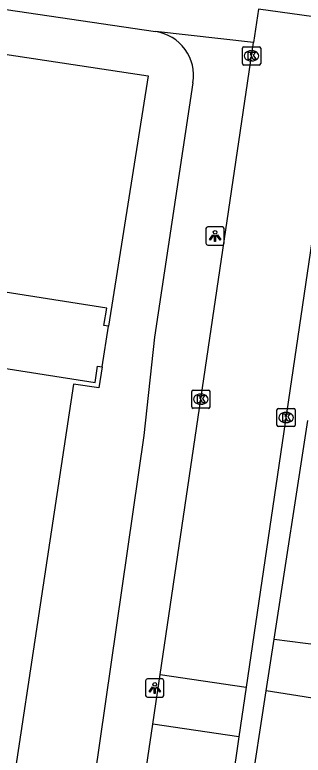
# Model space of a CAD drawing. Extents: x 163010 to 163853, y 382793 to 383982.
# Drawn here: x 163522.43 to 163538.23, y 383376.49 to 383417.14 of the extents above; entities that cross this region are included whole.
import ezdxf

# ---------------------------------------------------------------- set-up
doc = ezdxf.new("R2010")
doc.units = 0
for name, color, linetype in [('IMGEO_Groenvoorziening', 7, 'Continuous'), ('IMGEO_Kolk', 7, 'Continuous'), ('IMGEO_Lichtpunt', 7, 'Continuous'), ('IMGEO_Pand', 7, 'Continuous'), ('IMGEO_Pand_overbouw', 7, 'Continuous'), ('IMGEO_Rijbaan_lokaal_open', 7, 'Continuous'), ('IMGEO_Voetpad_open', 7, 'Continuous')]:
    doc.layers.add(name, color=color, linetype=linetype)

msp = doc.modelspace()

# ---------------------------------------------------------------- linework, layer by layer
at = {"layer": 'IMGEO_Groenvoorziening'}
msp.add_lwpolyline([(163536.638, 383382.853), (163540.93, 383382.299)], dxfattribs=at)
at = {"layer": 'IMGEO_Kolk'}
for p, q in [((163534.899, 383414.457), (163534.899, 383415.309)), ((163534.974, 383415.383), (163535.826, 383415.383)), ((163535.9, 383415.309), (163535.9, 383414.457)), ((163535.387, 383415.163), (163535.412, 383415.163)), ((163535.41, 383414.603), (163535.385, 383414.603)), ((163535.826, 383414.383), (163534.974, 383414.383)), ((163532.196, 383396.531), (163533.048, 383396.531)), ((163532.121, 383395.605), (163532.121, 383396.457)), ((163532.609, 383396.311), (163532.634, 383396.311)), ((163533.122, 383396.457), (163533.122, 383395.605)), ((163532.632, 383395.751), (163532.607, 383395.751)), ((163533.048, 383395.531), (163532.196, 383395.531)), ((163536.791, 383394.599), (163536.791, 383395.451)), ((163536.866, 383395.525), (163537.718, 383395.525)), ((163537.279, 383395.305), (163537.304, 383395.305)), ((163537.792, 383395.451), (163537.792, 383394.599)), ((163537.718, 383394.525), (163536.866, 383394.525)), ((163537.302, 383394.745), (163537.277, 383394.745))]:
    msp.add_line(p, q, dxfattribs=at)
for points in [[(163534.899, 383414.457), (163534.899, 383415.309)], [(163534.974, 383415.383), (163535.826, 383415.383)], [(163535.9, 383415.309), (163535.9, 383414.457)], [(163535.22, 383415.083), (163535.343, 383415.083), (163535.343, 383414.932), (163535.473, 383415.083), (163535.637, 383415.083), (163535.491, 383414.932), (163535.644, 383414.683), (163535.492, 383414.683), (163535.407, 383414.847), (163535.343, 383414.78), (163535.343, 383414.683), (163535.22, 383414.683), (163535.22, 383415.083)], [(163535.826, 383414.383), (163534.974, 383414.383)], [(163532.196, 383396.531), (163533.048, 383396.531)], [(163532.121, 383395.605), (163532.121, 383396.457)], [(163532.442, 383396.231), (163532.565, 383396.231), (163532.565, 383396.08), (163532.695, 383396.231), (163532.859, 383396.231), (163532.713, 383396.08), (163532.866, 383395.831), (163532.714, 383395.831), (163532.629, 383395.995), (163532.565, 383395.928), (163532.565, 383395.831), (163532.442, 383395.831), (163532.442, 383396.231)], [(163533.122, 383396.457), (163533.122, 383395.605)], [(163533.048, 383395.531), (163532.196, 383395.531)], [(163536.791, 383394.599), (163536.791, 383395.451)], [(163536.866, 383395.525), (163537.718, 383395.525)], [(163537.792, 383395.451), (163537.792, 383394.599)], [(163537.112, 383395.225), (163537.235, 383395.225), (163537.235, 383395.074), (163537.365, 383395.225), (163537.529, 383395.225), (163537.383, 383395.074), (163537.536, 383394.825), (163537.384, 383394.825), (163537.299, 383394.989), (163537.235, 383394.922), (163537.235, 383394.825), (163537.112, 383394.825), (163537.112, 383395.225)], [(163537.718, 383394.525), (163536.866, 383394.525)]]:
    msp.add_lwpolyline(points, dxfattribs=at)
for centre, start, end in [((163534.976, 383415.307), 91.552, 178.448), ((163534.976, 383415.307), 91.552, 178.448), ((163535.824, 383415.307), 1.552, 88.448), ((163535.824, 383415.307), 1.552, 88.448), ((163534.976, 383414.459), 181.552, 268.448), ((163534.976, 383414.459), 181.552, 268.448), ((163535.824, 383414.459), 271.552, 358.448), ((163535.824, 383414.459), 271.552, 358.448), ((163532.198, 383396.455), 91.552, 178.448), ((163532.198, 383396.455), 91.552, 178.448), ((163533.046, 383396.455), 1.552, 88.448), ((163533.046, 383396.455), 1.552, 88.448), ((163532.198, 383395.607), 181.552, 268.448), ((163532.198, 383395.607), 181.552, 268.448), ((163533.046, 383395.607), 271.552, 358.448), ((163533.046, 383395.607), 271.552, 358.448), ((163536.868, 383395.449), 91.552, 178.448), ((163536.868, 383395.449), 91.552, 178.448), ((163537.716, 383395.449), 1.552, 88.448), ((163537.716, 383395.449), 1.552, 88.448), ((163536.868, 383394.601), 181.552, 268.448), ((163536.868, 383394.601), 181.552, 268.448), ((163537.716, 383394.601), 271.552, 358.448), ((163537.716, 383394.601), 271.552, 358.448)]:
    msp.add_arc(centre, 0.0765, start, end, dxfattribs=at)
for centre, major_axis, ratio, start_param, end_param in [((163535.386, 383414.883), (-0.387, 0.002), 0.722429, 4.712389, 7.853982), ((163535.411, 383414.883), (-0.39, 0.002), 0.717154, 1.570796, 4.712389), ((163532.608, 383396.031), (-0.387, 0.002), 0.722429, 4.712389, 7.853982), ((163532.633, 383396.031), (-0.39, 0.002), 0.717154, 1.570796, 4.712389), ((163537.278, 383395.025), (-0.387, 0.002), 0.722429, 4.712389, 7.853982), ((163537.303, 383395.025), (-0.39, 0.002), 0.717154, 1.570796, 4.712389)]:
    msp.add_ellipse(centre, major_axis=major_axis, ratio=ratio, start_param=start_param, end_param=end_param, dxfattribs=at)
at = {"layer": 'IMGEO_Lichtpunt'}
for p, q in [((163533.803, 383405.494), (163532.995, 383405.494)), ((163533.803, 383405.494), (163532.995, 383405.494)), ((163532.901, 383405.399), (163532.901, 383404.592)), ((163532.901, 383405.399), (163532.901, 383404.592)), ((163533.897, 383404.592), (163533.897, 383405.399)), ((163533.897, 383404.592), (163533.897, 383405.399)), ((163532.995, 383404.498), (163533.803, 383404.498)), ((163532.995, 383404.498), (163533.803, 383404.498)), ((163530.497, 383380.671), (163529.689, 383380.671)), ((163530.497, 383380.671), (163529.689, 383380.671)), ((163529.595, 383380.576), (163529.595, 383379.769)), ((163529.595, 383380.576), (163529.595, 383379.769)), ((163530.591, 383379.769), (163530.591, 383380.576)), ((163530.591, 383379.769), (163530.591, 383380.576)), ((163529.689, 383379.675), (163530.497, 383379.675)), ((163529.689, 383379.675), (163530.497, 383379.675))]:
    msp.add_line(p, q, dxfattribs=at)
for points in [[(163533.275, 383405.063), (163533.314, 383405.035), (163533.126, 383404.773), (163533.088, 383404.8), (163533.275, 383405.063)], [(163533.487, 383405.035), (163533.525, 383405.062), (163533.712, 383404.8), (163533.673, 383404.772), (163533.487, 383405.035)], [(163533.377, 383405.015), (163533.424, 383405.015), (163533.424, 383404.693), (163533.377, 383404.693), (163533.377, 383405.015)], [(163529.969, 383380.24), (163530.008, 383380.212), (163529.82, 383379.95), (163529.782, 383379.977), (163529.969, 383380.24)], [(163530.071, 383380.192), (163530.118, 383380.192), (163530.118, 383379.87), (163530.071, 383379.87), (163530.071, 383380.192)], [(163530.181, 383380.212), (163530.219, 383380.239), (163530.406, 383379.977), (163530.367, 383379.949), (163530.181, 383380.212)]]:
    msp.add_lwpolyline(points, dxfattribs=at)
for centre in [(163533.4, 383405.197), (163530.094, 383380.374)]:
    msp.add_circle(centre, 0.0994, dxfattribs=at)
for centre, start, end in [((163532.995, 383405.399), 90, 180), ((163532.995, 383405.399), 90, 180), ((163533.803, 383405.399), 0, 90), ((163533.803, 383405.399), 0, 90), ((163532.995, 383404.592), 180, 270), ((163532.995, 383404.592), 180, 270), ((163533.803, 383404.592), 270, 0), ((163533.803, 383404.592), 270, 360), ((163529.689, 383380.576), 90, 180), ((163529.689, 383380.576), 90, 180), ((163530.497, 383380.576), 0, 90), ((163530.497, 383380.576), 0, 90), ((163529.689, 383379.769), 180, 270), ((163529.689, 383379.769), 180, 270), ((163530.497, 383379.769), 270, 0), ((163530.497, 383379.769), 270, 360)]:
    msp.add_arc(centre, 0.0946, start, end, dxfattribs=at)
at = {"layer": 'IMGEO_Pand'}
for points in [[(163518.967, 383402.372), (163518.857, 383401.671), (163518.449, 383401.736), (163519.01, 383405.448), (163509.418, 383406.897), (163508.597, 383401.468), (163504.088, 383402.149), (163506.38, 383417.316), (163529.727, 383413.788), (163527.568, 383400.047), (163527.312, 383400.088), (163527.462, 383401.037), (163518.967, 383402.372)], [(163484.677, 383366.661), (163498.621, 383364.568), (163498.946, 383366.741), (163498.749, 383366.769), (163500, 383375.113), (163508.347, 383373.862), (163508.305, 383373.585), (163510.93, 383373.191), (163514.735, 383398.287), (163517.857, 383397.815), (163518.035, 383398.995), (163518.415, 383398.935), (163518.314, 383398.292), (163526.82, 383396.955), (163526.961, 383397.853), (163527.217, 383397.812), (163527.035, 383396.656), (163525.636, 383396.867), (163520.38, 383362.082), (163522.025, 383361.834), (163519.943, 383348.057), (163500, 383351.047)]]:
    msp.add_lwpolyline(points, dxfattribs=at)
at = {"layer": 'IMGEO_Pand_overbouw'}
msp.add_lwpolyline([(163518.449, 383401.736), (163518.035, 383398.995), (163518.415, 383398.935), (163518.314, 383398.292), (163526.82, 383396.955), (163526.961, 383397.853), (163527.217, 383397.812), (163527.568, 383400.047), (163527.312, 383400.088), (163527.462, 383401.037), (163518.967, 383402.372), (163518.857, 383401.671)], close=True, dxfattribs=at)
at = {"layer": 'IMGEO_Rijbaan_lokaal_open'}
for points in [[(163540.255, 383415.095), (163540.527, 383416.785), (163535.778, 383417.441), (163535.509, 383415.622)], [(163530.386, 383380.925), (163535.509, 383415.622)], [(163540.255, 383415.095), (163540.08, 383414.006), (163535.113, 383380.227)], [(163529.981, 383378.185), (163530.386, 383380.925)], [(163530.386, 383380.925), (163535.113, 383380.227)], [(163535.113, 383380.227), (163534.71, 383377.487)], [(163526.688, 383355.886), (163529.981, 383378.185)], [(163534.71, 383377.487), (163529.981, 383378.185)], [(163534.71, 383377.487), (163533.963, 383372.41), (163532.453, 383362.189)]]:
    msp.add_lwpolyline(points, dxfattribs=at)
at = {"layer": 'IMGEO_Voetpad_open'}
for points in [[(163506.828, 383419.94), (163506.799, 383419.679), (163530.144, 383416.217)], [(163535.509, 383415.622), (163530.144, 383416.217)], [(163532.19, 383413.413), (163530.087, 383399.435), (163529.503, 383394.045), (163523.152, 383349.971), (163524.18, 383349.835), (163527.402, 383349.379), (163555.079, 383345.463)], [(163536.638, 383382.853), (163538.485, 383394.86)], [(163536.203, 383380.027), (163536.638, 383382.853)], [(163535.302, 383374.167), (163536.203, 383380.027)], [(163540.482, 383379.333), (163536.203, 383380.027)]]:
    msp.add_lwpolyline(points, dxfattribs=at)
msp.add_arc((163529.786, 383413.807), 2.436, 350.6908, 81.5436, dxfattribs=at)

doc.saveas('drawing.dxf')
